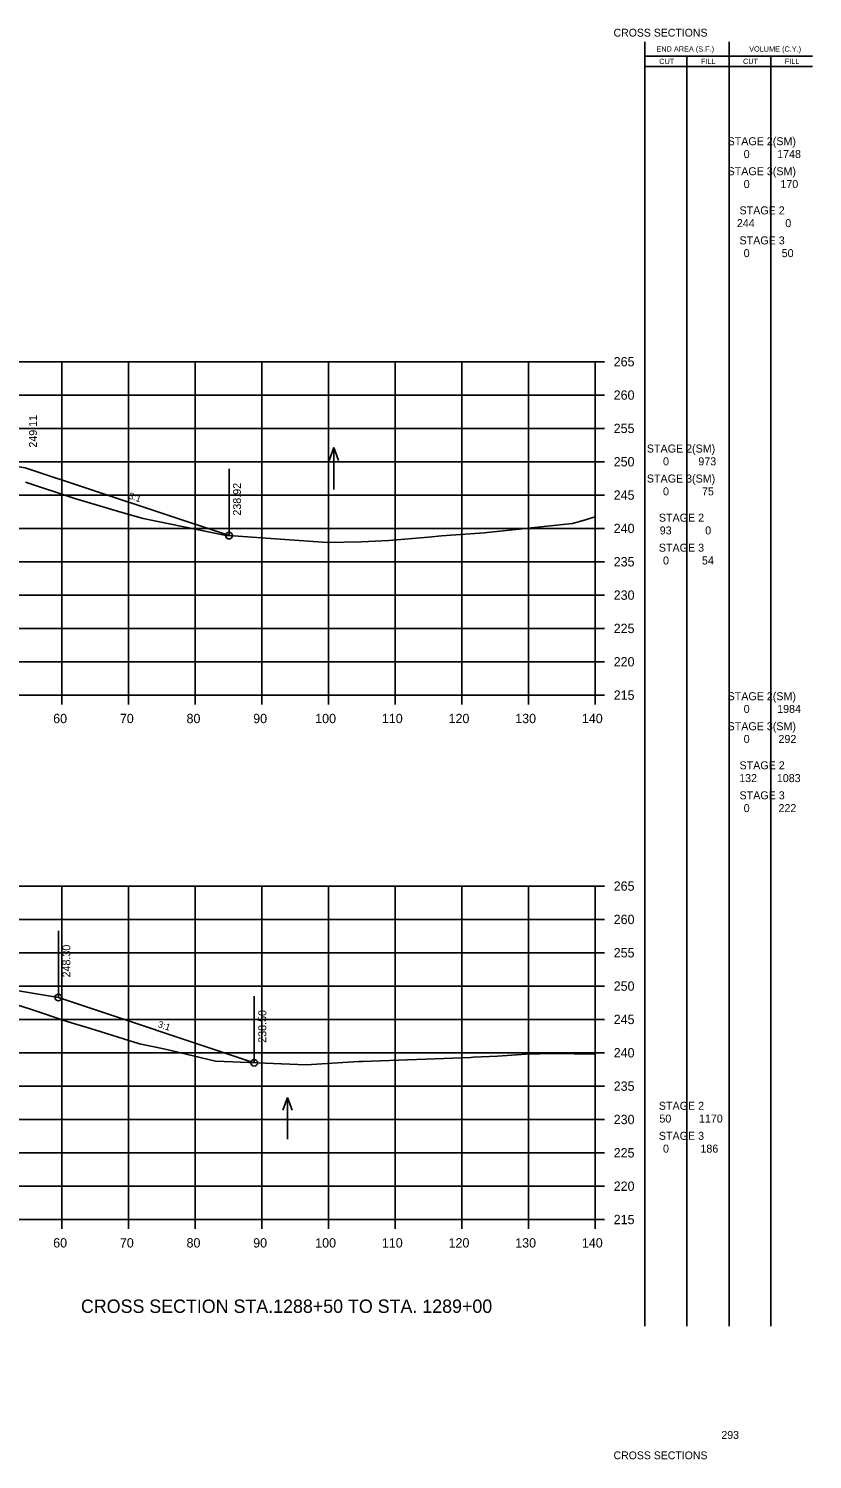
# Model space of a CAD drawing. Extents: x 1342547 to 1344156, y -1532351 to -1517216.
# Drawn here: x 1342757.9 to 1342875.5, y -1521700.2 to -1521485.7 of the extents above; entities that cross this region are included whole.
import ezdxf

# ---------------------------------------------------------------- set-up
doc = ezdxf.new("R2010")
doc.units = 0
for name, color, linetype in [('Level 2', 7, 'Continuous'), ('R_Axis', 7, 'Continuous'), ('R_Axis Annot', 7, 'Continuous'), ('R_Border Notes', 7, 'Continuous'), ('R_Draft', 7, 'Continuous'), ('R_Exist Surface', 7, 'Continuous'), ('R_Fin Surface', 7, 'Continuous'), ('R_Grid', 7, 'Continuous'), ('R_No Plot', 7, 'Continuous'), ('R_Water', 7, 'Continuous'), ('R_Xsect Elev', 7, 'Continuous'), ('R_Xsect Slope', 7, 'Continuous')]:
    doc.layers.add(name, color=color, linetype=linetype)

msp = doc.modelspace()

# ---------------------------------------------------------------- linework, layer by layer
at = {"layer": 'Level 2'}
for p, q in [((1342850.33, -1521680.25), (1342850.32, -1521487.65)), ((1342862.99, -1521680.25), (1342862.99, -1521487.65)), ((1342850.32, -1521489.81), (1342863.59, -1521489.81)), ((1342856.66, -1521680.25), (1342856.66, -1521489.81)), ((1342863.59, -1521489.81), (1342875.48, -1521489.81)), ((1342869.23, -1521680.25), (1342869.23, -1521489.81)), ((1342850.32, -1521491.37), (1342863.59, -1521491.37)), ((1342863.59, -1521491.37), (1342875.48, -1521491.37))]:
    msp.add_line(p, q, dxfattribs=at)
at = {"layer": 'R_Axis'}
for p, q in [((1342842.87, -1521585.62), (1342842.87, -1521535.62)), ((1342844.27, -1521535.62), (1342842.87, -1521535.62)), ((1342844.27, -1521540.62), (1342842.87, -1521540.62)), ((1342844.27, -1521545.62), (1342842.87, -1521545.62)), ((1342844.27, -1521550.62), (1342842.87, -1521550.62)), ((1342844.27, -1521555.62), (1342842.87, -1521555.62)), ((1342844.27, -1521560.62), (1342842.87, -1521560.62)), ((1342844.27, -1521565.62), (1342842.87, -1521565.62)), ((1342844.27, -1521570.62), (1342842.87, -1521570.62)), ((1342844.27, -1521575.62), (1342842.87, -1521575.62)), ((1342844.27, -1521580.62), (1342842.87, -1521580.62)), ((1342562.87, -1521585.62), (1342842.87, -1521585.62)), ((1342762.87, -1521587.02), (1342762.87, -1521585.62)), ((1342772.87, -1521587.02), (1342772.87, -1521585.62)), ((1342782.87, -1521587.02), (1342782.87, -1521585.62)), ((1342792.87, -1521587.02), (1342792.87, -1521585.62)), ((1342802.87, -1521587.02), (1342802.87, -1521585.62)), ((1342812.87, -1521587.02), (1342812.87, -1521585.62)), ((1342822.87, -1521587.02), (1342822.87, -1521585.62)), ((1342832.87, -1521587.02), (1342832.87, -1521585.62)), ((1342842.87, -1521587.02), (1342842.87, -1521585.62)), ((1342844.27, -1521585.62), (1342842.87, -1521585.62)), ((1342842.87, -1521664.25), (1342842.87, -1521614.25)), ((1342844.27, -1521614.25), (1342842.87, -1521614.25)), ((1342844.27, -1521619.25), (1342842.87, -1521619.25)), ((1342844.27, -1521624.25), (1342842.87, -1521624.25)), ((1342844.27, -1521629.25), (1342842.87, -1521629.25)), ((1342844.27, -1521634.25), (1342842.87, -1521634.25)), ((1342844.27, -1521639.25), (1342842.87, -1521639.25)), ((1342844.27, -1521644.25), (1342842.87, -1521644.25)), ((1342844.27, -1521649.25), (1342842.87, -1521649.25)), ((1342844.27, -1521654.25), (1342842.87, -1521654.25)), ((1342844.27, -1521659.25), (1342842.87, -1521659.25)), ((1342562.87, -1521664.25), (1342842.87, -1521664.25)), ((1342762.87, -1521665.65), (1342762.87, -1521664.25)), ((1342772.87, -1521665.65), (1342772.87, -1521664.25)), ((1342782.87, -1521665.65), (1342782.87, -1521664.25)), ((1342792.87, -1521665.65), (1342792.87, -1521664.25)), ((1342802.87, -1521665.65), (1342802.87, -1521664.25)), ((1342812.87, -1521665.65), (1342812.87, -1521664.25)), ((1342822.87, -1521665.65), (1342822.87, -1521664.25)), ((1342832.87, -1521665.65), (1342832.87, -1521664.25)), ((1342842.87, -1521665.65), (1342842.87, -1521664.25)), ((1342844.27, -1521664.25), (1342842.87, -1521664.25))]:
    msp.add_line(p, q, dxfattribs=at)
at = {"layer": 'R_Exist Surface'}
for points in [[(1342757.43, -1521553.66), (1342764.83, -1521556.15), (1342771.72, -1521558.16), (1342775.1, -1521559.14), (1342787.31, -1521561.61), (1342787.65, -1521561.69), (1342787.96, -1521561.7), (1342802.69, -1521562.73), (1342807.82, -1521562.61), (1342811.96, -1521562.42), (1342817.9, -1521561.92), (1342819.86, -1521561.75), (1342826.24, -1521561.3), (1342839.47, -1521559.86), (1342841.07, -1521559.42), (1342842.87, -1521558.9)], [(1342752.46, -1521630.9), (1342758.05, -1521632.66), (1342763.83, -1521634.6), (1342767.17, -1521635.63), (1342774.55, -1521637.92), (1342778.19, -1521638.68), (1342785.95, -1521640.51), (1342787.23, -1521640.58), (1342799.56, -1521641.05), (1342806.64, -1521640.59), (1342807.51, -1521640.58), (1342808.01, -1521640.56), (1342824.26, -1521639.94), (1342824.59, -1521639.91), (1342828.26, -1521639.78), (1342832.56, -1521639.47), (1342836.67, -1521639.36), (1342842.74, -1521639.47), (1342842.87, -1521639.47)]]:
    msp.add_lwpolyline(points, dxfattribs=at)
at = {"layer": 'R_Fin Surface'}
for points in [[(1342564.05, -1521565.9), (1342580.15, -1521571.27), (1342588.15, -1521571.27), (1342643.37, -1521552.86), (1342664.01, -1521549.42), (1342671.37, -1521549.13), (1342673.37, -1521549.09), (1342702.87, -1521548.5), (1342732.37, -1521549.09), (1342734.37, -1521549.13), (1342745.87, -1521549.59), (1342757.37, -1521551.51), (1342787.97, -1521561.7)], [(1342571.63, -1521646.75), (1342580.85, -1521649.82), (1342588.85, -1521649.82), (1342643.37, -1521631.65), (1342657.09, -1521629.36), (1342665.37, -1521627.98), (1342671.37, -1521627.74), (1342673.37, -1521627.7), (1342702.87, -1521627.11), (1342732.37, -1521627.7), (1342734.37, -1521627.74), (1342745.87, -1521628.2), (1342762.37, -1521630.95), (1342791.76, -1521640.75)]]:
    msp.add_lwpolyline(points, dxfattribs=at)
at = {"layer": 'R_Grid'}
for p, q in [((1342562.87, -1521535.62), (1342842.87, -1521535.62)), ((1342762.87, -1521585.62), (1342762.87, -1521535.62)), ((1342772.87, -1521585.62), (1342772.87, -1521535.62)), ((1342782.87, -1521585.62), (1342782.87, -1521535.62)), ((1342792.87, -1521585.62), (1342792.87, -1521535.62)), ((1342802.87, -1521585.62), (1342802.87, -1521535.62)), ((1342812.87, -1521585.62), (1342812.87, -1521535.62)), ((1342822.87, -1521585.62), (1342822.87, -1521535.62)), ((1342832.87, -1521585.62), (1342832.87, -1521535.62)), ((1342842.87, -1521585.62), (1342842.87, -1521535.62)), ((1342562.87, -1521540.62), (1342842.87, -1521540.62)), ((1342562.87, -1521545.62), (1342842.87, -1521545.62)), ((1342562.87, -1521550.62), (1342842.87, -1521550.62)), ((1342562.87, -1521555.62), (1342842.87, -1521555.62)), ((1342562.87, -1521560.62), (1342842.87, -1521560.62)), ((1342562.87, -1521565.62), (1342842.87, -1521565.62)), ((1342562.87, -1521570.62), (1342842.87, -1521570.62)), ((1342562.87, -1521575.62), (1342842.87, -1521575.62)), ((1342562.87, -1521580.62), (1342842.87, -1521580.62)), ((1342562.87, -1521585.62), (1342842.87, -1521585.62)), ((1342562.87, -1521614.25), (1342842.87, -1521614.25)), ((1342762.87, -1521664.25), (1342762.87, -1521614.25)), ((1342772.87, -1521664.25), (1342772.87, -1521614.25)), ((1342782.87, -1521664.25), (1342782.87, -1521614.25)), ((1342792.87, -1521664.25), (1342792.87, -1521614.25)), ((1342802.87, -1521664.25), (1342802.87, -1521614.25)), ((1342812.87, -1521664.25), (1342812.87, -1521614.25)), ((1342822.87, -1521664.25), (1342822.87, -1521614.25)), ((1342832.87, -1521664.25), (1342832.87, -1521614.25)), ((1342842.87, -1521664.25), (1342842.87, -1521614.25)), ((1342562.87, -1521619.25), (1342842.87, -1521619.25)), ((1342562.87, -1521624.25), (1342842.87, -1521624.25)), ((1342562.87, -1521629.25), (1342842.87, -1521629.25)), ((1342562.87, -1521634.25), (1342842.87, -1521634.25)), ((1342562.87, -1521639.25), (1342842.87, -1521639.25)), ((1342562.87, -1521644.25), (1342842.87, -1521644.25)), ((1342562.87, -1521649.25), (1342842.87, -1521649.25)), ((1342562.87, -1521654.25), (1342842.87, -1521654.25)), ((1342562.87, -1521659.25), (1342842.87, -1521659.25)), ((1342562.87, -1521664.25), (1342842.87, -1521664.25))]:
    msp.add_line(p, q, dxfattribs=at)
at = {"layer": 'R_No Plot'}
for centre in [(1342787.97, -1521561.7), (1342762.37, -1521630.95), (1342791.76, -1521640.75)]:
    msp.add_circle(centre, 0.5, dxfattribs=at)
at = {"layer": 'R_Water'}
for p, q in [((1342803.67, -1521548.48), (1342802.97, -1521550.41)), ((1342803.67, -1521554.77), (1342803.67, -1521548.48)), ((1342803.67, -1521548.48), (1342804.37, -1521550.41)), ((1342796.76, -1521645.94), (1342796.06, -1521647.86)), ((1342796.76, -1521652.22), (1342796.76, -1521645.94)), ((1342796.76, -1521645.94), (1342797.46, -1521647.86))]:
    msp.add_line(p, q, dxfattribs=at)
at = {"layer": 'R_Xsect Elev'}
for p, q in [((1342787.97, -1521561.7), (1342787.97, -1521551.7)), ((1342762.37, -1521630.95), (1342762.37, -1521620.95)), ((1342791.76, -1521640.75), (1342791.76, -1521630.75))]:
    msp.add_line(p, q, dxfattribs=at)

# ---------------------------------------------------------------- texts
at = {"layer": 'Level 2'}
for s, height, p in [('END AREA (S.F.)', 0.7937, (1342852.08, -1521489.12)), ('VOLUME (C.Y.)', 0.7937, (1342865.99, -1521489.12)), ('CUT', 0.794, (1342852.5, -1521490.98)), ('FILL', 0.794, (1342858.76, -1521490.98)), ('CUT', 0.794, (1342865.07, -1521490.98)), ('FILL', 0.794, (1342871.33, -1521490.98)), (' STAGE 2(SM)  ', 1.2, (1342862.31, -1521503.16)), ('0', 1.2, (1342865.17, -1521505.08)), ('1748', 1.2, (1342870.19, -1521505.08)), (' STAGE 3(SM)  ', 1.2, (1342862.31, -1521507.66)), ('0', 1.2, (1342865.17, -1521509.58)), ('170', 1.2, (1342870.68, -1521509.58)), (' STAGE 2 ', 1.2, (1342864.1, -1521513.53)), ('244', 1.2, (1342864.15, -1521515.44)), ('0', 1.2, (1342871.41, -1521515.44)), (' STAGE 3 ', 1.2, (1342864.1, -1521518.03)), ('0', 1.2, (1342865.17, -1521519.94)), ('50', 1.2, (1342870.87, -1521519.94)), (' STAGE 2(SM)  ', 1.2, (1342850.2, -1521549.24)), ('0', 1.2, (1342853.07, -1521551.16)), ('973', 1.2, (1342858.37, -1521551.16)), (' STAGE 3(SM)  ', 1.2, (1342850.2, -1521553.74)), ('0', 1.2, (1342853.07, -1521555.66)), ('75', 1.2, (1342858.91, -1521555.66)), (' STAGE 2 ', 1.2, (1342852, -1521559.61)), ('93', 1.2, (1342852.58, -1521561.52)), ('0', 1.2, (1342859.4, -1521561.52)), (' STAGE 3 ', 1.2, (1342852, -1521564.11)), ('0', 1.2, (1342853.07, -1521566.02)), ('54', 1.2, (1342858.91, -1521566.02)), (' STAGE 2(SM)  ', 1.2, (1342862.31, -1521586.38)), ('0', 1.2, (1342865.17, -1521588.29)), ('1984', 1.2, (1342870.19, -1521588.29)), (' STAGE 3(SM)  ', 1.2, (1342862.31, -1521590.88)), ('0', 1.2, (1342865.17, -1521592.79)), ('292', 1.2, (1342870.39, -1521592.79)), (' STAGE 2 ', 1.2, (1342864.1, -1521596.74)), ('132', 1.2, (1342864.49, -1521598.66)), ('1083', 1.2, (1342870.14, -1521598.66)), (' STAGE 3 ', 1.2, (1342864.1, -1521601.24)), ('0', 1.2, (1342865.17, -1521603.16)), ('222', 1.2, (1342870.39, -1521603.16)), (' STAGE 2 ', 1.2, (1342852, -1521647.8)), ('50', 1.2, (1342852.53, -1521649.72)), ('1170', 1.2, (1342858.46, -1521649.72)), (' STAGE 3 ', 1.2, (1342852, -1521652.3)), ('0', 1.2, (1342853.07, -1521654.22)), ('186', 1.2, (1342858.68, -1521654.22))]:
    msp.add_text(s, height=height, dxfattribs=at).set_placement(p)
at = {"layer": 'R_Axis Annot'}
for s, p in [('265', (1342845.67, -1521536.32)), ('260', (1342845.67, -1521541.32)), ('255', (1342845.67, -1521546.32)), ('250', (1342845.67, -1521551.32)), ('245', (1342845.67, -1521556.32)), ('240', (1342845.67, -1521561.32)), ('235', (1342845.67, -1521566.32)), ('230', (1342845.67, -1521571.32)), ('225', (1342845.67, -1521576.32)), ('220', (1342845.67, -1521581.32)), ('215', (1342845.67, -1521586.32)), ('60', (1342761.6, -1521589.82)), ('70', (1342771.6, -1521589.82)), ('80', (1342781.6, -1521589.82)), ('90', (1342791.6, -1521589.82)), ('100', (1342800.9, -1521589.82)), ('110', (1342810.9, -1521589.82)), ('120', (1342820.9, -1521589.82)), ('130', (1342830.9, -1521589.82)), ('140', (1342840.9, -1521589.82)), ('265', (1342845.67, -1521614.95)), ('260', (1342845.67, -1521619.95)), ('255', (1342845.67, -1521624.95)), ('250', (1342845.67, -1521629.95)), ('245', (1342845.67, -1521634.95)), ('240', (1342845.67, -1521639.95)), ('235', (1342845.67, -1521644.95)), ('230', (1342845.67, -1521649.95)), ('225', (1342845.67, -1521654.95)), ('220', (1342845.67, -1521659.95)), ('215', (1342845.67, -1521664.95)), ('60', (1342761.6, -1521668.45)), ('70', (1342771.6, -1521668.45)), ('80', (1342781.6, -1521668.45)), ('90', (1342791.6, -1521668.45)), ('100', (1342800.9, -1521668.45)), ('110', (1342810.9, -1521668.45)), ('120', (1342820.9, -1521668.45)), ('130', (1342830.9, -1521668.45)), ('140', (1342840.9, -1521668.45))]:
    msp.add_text(s, height=1.4, dxfattribs=at).set_placement(p)
at = {"layer": 'R_Border Notes'}
for s, height, p in [('CROSS SECTIONS', 1.1775, (1342845.65, -1521486.87)), ('293', 1.178, (1342861.83, -1521697.14)), ('CROSS SECTIONS', 1.1775, (1342845.65, -1521700.2))]:
    msp.add_text(s, height=height, dxfattribs=at).set_placement(p)
at = {"layer": 'R_Draft'}
msp.add_text('CROSS SECTION STA.1288+50 TO STA. 1289+00', height=2, dxfattribs=at).set_placement((1342765.76, -1521678.25))
at = {"layer": 'R_Xsect Elev'}
for s, p in [('249.11', (1342759.17, -1521548.51)), ('238.92', (1342789.77, -1521558.7)), ('248.30', (1342764.17, -1521627.95)), ('238.50', (1342793.56, -1521637.75))]:
    msp.add_text(s, height=1.2, rotation=90, dxfattribs=at).set_placement(p)
at = {"layer": 'R_Xsect Slope'}
for p in [(1342772.83, -1521556.13), (1342777.22, -1521635.38)]:
    msp.add_text('3:1', height=1, rotation=341.5651, dxfattribs=at).set_placement(p)

doc.saveas('drawing.dxf')
